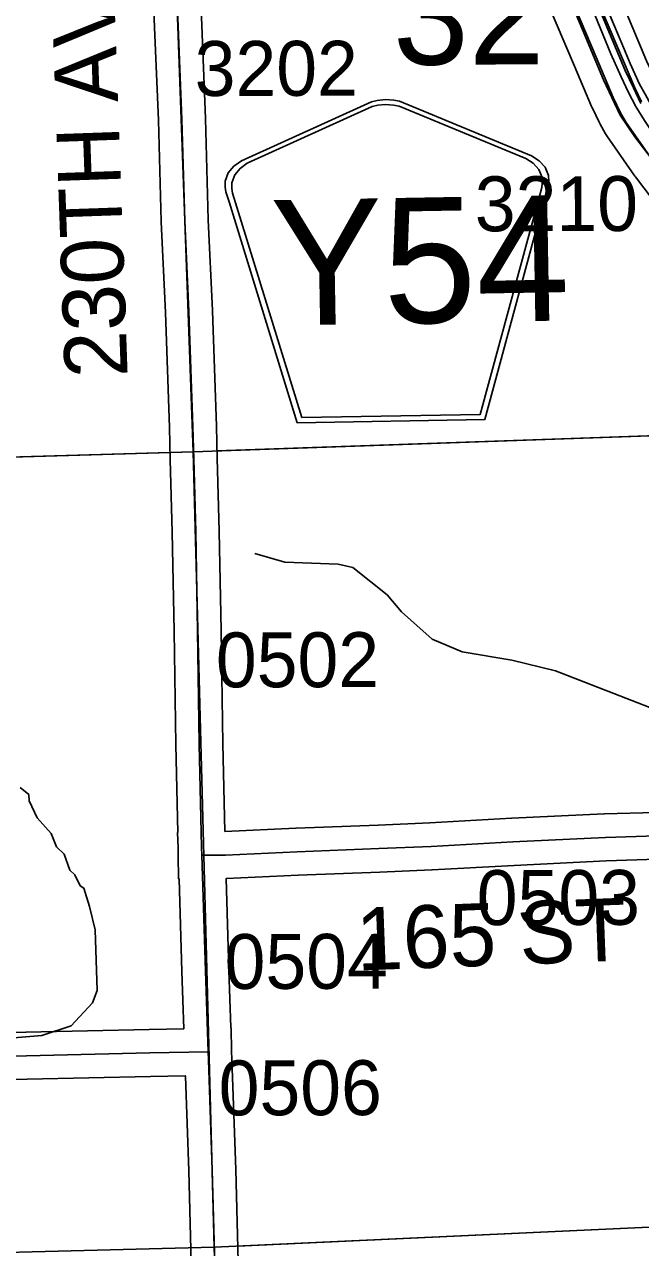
# Model space of a CAD drawing. Extents: x 128.7 to 185.5, y -21.4 to 12.6.
# Drawn here: x 146.785 to 147.571, y -2.33 to -0.77 of the extents above; entities that cross this region are included whole.
import ezdxf

# ---------------------------------------------------------------- set-up
doc = ezdxf.new("R2010")
doc.units = 0
for name, color, linetype in [('tdCoDivCarto', 7, 'Continuous'), ('tdCoHydroRiver', 7, 'Continuous'), ('tdCoPriCL', 7, 'Continuous'), ('tdCoPriDiv', 7, 'Continuous'), ('tdCoPrimary', 7, 'Continuous'), ('tdCoSecRdNmbr', 7, 'Continuous'), ('tdCoSecRdTxt', 7, 'Continuous'), ('tdCoSecRteBand', 7, 'Continuous'), ('tdCoSecRteCL', 7, 'Continuous'), ('tdCoSectLine', 7, 'Continuous'), ('tdCoSectLinePart', 7, 'Continuous'), ('tdCoSectNmbr', 7, 'Continuous'), ('tdCoShieldCoRte', 7, 'Continuous'), ('tdCoSurfAsphalt', 7, 'Continuous'), ('tdCoSurfConc', 7, 'Continuous'), ('tdCoSurfGravel', 7, 'Continuous'), ('tdCoTwpBndry', 7, 'Continuous'), ('tdCoTwpBndryShd', 7, 'Continuous')]:
    doc.layers.add(name, color=color, linetype=linetype)

msp = doc.modelspace()

# ---------------------------------------------------------------- linework, layer by layer
at = {"layer": 'tdCoDivCarto'}
for p, q in [((147.5452, -0.7892), (147.5067, -0.6979)), ((147.5064, -0.7413), (147.5336, -0.8074)), ((147.5582, -0.82), (147.5452, -0.7892)), ((147.5336, -0.8074), (147.5464, -0.8367)), ((147.5701, -0.8464), (147.5582, -0.82)), ((147.5464, -0.8367), (147.5555, -0.8562)), ((147.5555, -0.8562), (147.5659, -0.8754)), ((147.577, -0.859), (147.5701, -0.8464)), ((147.5659, -0.8754), (147.577, -0.8937))]:
    msp.add_line(p, q, dxfattribs=at)
for points in [[(147.6164, -0.9173), (147.6066, -0.9056), (147.5878, -0.8785), (147.577, -0.859), (147.5701, -0.8464), (147.5582, -0.82), (147.5452, -0.7892), (147.5067, -0.6979), (147.4581, -0.5808), (147.4063, -0.4577), (147.3905, -0.4198), (147.3686, -0.3695), (147.336, -0.3002), (147.3334, -0.2952), (147.3224, -0.2744), (147.3219, -0.2734)], [(147.6168, -0.9178), (147.6066, -0.9056), (147.5878, -0.8785), (147.577, -0.859), (147.5701, -0.8464), (147.5582, -0.82), (147.5452, -0.7892), (147.5067, -0.6979), (147.4581, -0.5808), (147.4063, -0.4577), (147.3905, -0.4198), (147.3686, -0.3695), (147.336, -0.3002), (147.3334, -0.2952), (147.3224, -0.2744), (147.3222, -0.2739)], [(147.6168, -0.9178), (147.6066, -0.9056), (147.5878, -0.8785), (147.577, -0.859), (147.5701, -0.8464), (147.5582, -0.82), (147.5452, -0.7892), (147.5067, -0.6979), (147.4581, -0.5808), (147.4063, -0.4577), (147.3905, -0.4198), (147.3686, -0.3695), (147.336, -0.3002), (147.3334, -0.2952), (147.3224, -0.2744), (147.3222, -0.2739)], [(147.3063, -0.2813), (147.3073, -0.2834), (147.3172, -0.3037), (147.36, -0.3923), (147.3898, -0.4633), (147.4487, -0.6037), (147.5064, -0.7413), (147.5336, -0.8074), (147.5464, -0.8367), (147.5555, -0.8562), (147.5659, -0.8754), (147.577, -0.8937), (147.5891, -0.9117), (147.6019, -0.9272), (147.6035, -0.9289)], [(147.3063, -0.2813), (147.3073, -0.2834), (147.3172, -0.3037), (147.36, -0.3923), (147.3898, -0.4633), (147.4487, -0.6037), (147.5064, -0.7413), (147.5336, -0.8074), (147.5464, -0.8367), (147.5555, -0.8562), (147.5659, -0.8754), (147.577, -0.8937), (147.5891, -0.9117), (147.6019, -0.9272), (147.6035, -0.9289)], [(147.3063, -0.2813), (147.3073, -0.2834), (147.3172, -0.3037), (147.36, -0.3923), (147.3898, -0.4633), (147.4487, -0.6037), (147.5064, -0.7413), (147.5336, -0.8074), (147.5464, -0.8367), (147.5555, -0.8562), (147.5659, -0.8754), (147.577, -0.8937), (147.5891, -0.9117), (147.6019, -0.9272), (147.6035, -0.9289)]]:
    msp.add_lwpolyline(points, dxfattribs=at)
at = {"layer": 'tdCoHydroRiver'}
for points in [[(147.0792, -1.4447), (147.1174, -1.4561), (147.1854, -1.4586), (147.2044, -1.4627), (147.2482, -1.4976), (147.2662, -1.5191), (147.3053, -1.5541), (147.3437, -1.5702), (147.4071, -1.5807), (147.4628, -1.5947), (147.5907, -1.6441)], [(146.7413, -2.065), (146.8074, -2.0596), (146.8449, -2.0473), (146.8723, -2.018), (146.8781, -2.0021), (146.8756, -1.9248), (146.8683, -1.8951), (146.8612, -1.8716), (146.8564, -1.8686), (146.8496, -1.8547), (146.8431, -1.8486), (146.8361, -1.8283), (146.8263, -1.8191), (146.8195, -1.802), (146.8014, -1.7821), (146.7913, -1.7603), (146.791, -1.7524), (146.7797, -1.7433)]]:
    msp.add_lwpolyline(points, dxfattribs=at)
at = {"layer": 'tdCoPriCL'}
msp.add_lwpolyline([(147.5717, -0.8708), (147.5622, -0.851), (147.5516, -0.8286), (147.4775, -0.652)], dxfattribs=at)
at = {"layer": 'tdCoPriDiv'}
for points in [[(147.3928, -0.371), (147.579, -0.8164), (147.5978, -0.8559), (147.6129, -0.8786), (147.6321, -0.9035), (147.6678, -0.9423), (147.6982, -0.9729), (147.8777, -1.14), (147.9686, -1.2263), (148.0069, -1.2667), (148.1281, -1.3755), (148.1716, -1.4222), (148.212, -1.4595), (148.2673, -1.5153), (148.3718, -1.6364), (148.3852, -1.6531), (148.4074, -1.6749), (148.4291, -1.6998), (148.5916, -1.8781), (148.6537, -1.9494), (148.8254, -2.1376), (148.9044, -2.2142), (148.9817, -2.2801), (149.0338, -2.3311)], [(148.991, -2.3732), (148.9415, -2.3246), (148.8636, -2.2582), (148.7824, -2.1795), (148.609, -1.9894), (148.5466, -1.9178), (148.3856, -1.7412), (148.3637, -1.7161), (148.3406, -1.6934), (148.3254, -1.6745), (148.2233, -1.5562), (148.1703, -1.5027), (148.1292, -1.4647), (148.086, -1.4184), (147.9648, -1.3095), (147.9262, -1.2688), (147.8364, -1.1835), (147.6566, -1.0162), (147.6252, -0.9846), (147.5863, -0.9424), (147.564, -0.9136), (147.5455, -0.8856), (147.5242, -0.8408), (147.3379, -0.3953)]]:
    msp.add_lwpolyline(points, dxfattribs=at)
at = {"layer": 'tdCoPrimary'}
for points in [[(147.6168, -0.9178), (147.6066, -0.9056), (147.5878, -0.8785), (147.577, -0.859), (147.5701, -0.8464), (147.5582, -0.82), (147.5452, -0.7892), (147.5067, -0.6979), (147.4581, -0.5808), (147.4063, -0.4577), (147.3905, -0.4198), (147.3686, -0.3695), (147.336, -0.3002), (147.3334, -0.2952), (147.3224, -0.2744), (147.3222, -0.2739)], [(147.6168, -0.9178), (147.6066, -0.9056), (147.5878, -0.8785), (147.577, -0.859), (147.5701, -0.8464), (147.5582, -0.82), (147.5452, -0.7892), (147.5067, -0.6979), (147.4581, -0.5808), (147.4063, -0.4577), (147.3905, -0.4198), (147.3686, -0.3695), (147.336, -0.3002), (147.3334, -0.2952), (147.3224, -0.2744), (147.3222, -0.2739)], [(147.3063, -0.2813), (147.3073, -0.2834), (147.3172, -0.3037), (147.36, -0.3923), (147.3898, -0.4633), (147.4487, -0.6037), (147.5064, -0.7413), (147.5336, -0.8074), (147.5464, -0.8367), (147.5555, -0.8562), (147.5659, -0.8754), (147.577, -0.8937), (147.5891, -0.9117), (147.6019, -0.9272), (147.6035, -0.9289)], [(147.3063, -0.2813), (147.3073, -0.2834), (147.3172, -0.3037), (147.36, -0.3923), (147.3898, -0.4633), (147.4487, -0.6037), (147.5064, -0.7413), (147.5336, -0.8074), (147.5464, -0.8367), (147.5555, -0.8562), (147.5659, -0.8754), (147.577, -0.8937), (147.5891, -0.9117), (147.6019, -0.9272), (147.6035, -0.9289)], [(147.577, -0.859), (147.5701, -0.8464), (147.5582, -0.82), (147.5452, -0.7892), (147.5067, -0.6979)], [(147.5064, -0.7413), (147.5336, -0.8074), (147.5464, -0.8367), (147.5555, -0.8562), (147.5659, -0.8754), (147.577, -0.8937)]]:
    msp.add_lwpolyline(points, dxfattribs=at)
at = {"layer": 'tdCoSecRteBand'}
for points in [[(146.6476, -2.0588), (146.7872, -2.0554), (146.7872, -2.0554), (146.7872, -2.0554), (146.9446, -2.0519), (146.9446, -2.0519), (146.9446, -2.0519), (146.9886, -2.051), (146.9862, -1.9781), (146.9862, -1.9781), (146.9862, -1.9781), (146.9825, -1.8597), (146.9817, -1.8597), (146.9816, -1.8301), (146.9813, -1.8205), (146.9813, -1.8204), (146.9813, -1.8203), (146.9806, -1.8005), (146.9808, -1.8005), (146.9783, -1.6888), (146.9783, -1.6887), (146.9783, -1.6886), (146.9761, -1.5441), (146.9739, -1.4178), (146.9713, -1.325), (146.9702, -1.2843), (146.9652, -1.1374), (146.9598, -1.0219), (146.9598, -1.0217), (146.9598, -1.0214), (146.9561, -0.8921), (146.9514, -0.7739), (146.9465, -0.6496)], [(147.0065, -0.6473), (147.0114, -0.7715), (147.0114, -0.7715), (147.0161, -0.8899), (147.0161, -0.89), (147.0161, -0.8902), (147.0198, -1.0194), (147.0252, -1.1348), (147.0252, -1.135), (147.0252, -1.1352), (147.0301, -1.2824), (147.0301, -1.2825), (147.0301, -1.2826), (147.0313, -1.3233), (147.0338, -1.4163), (147.0338, -1.4164), (147.0338, -1.4166), (147.0361, -1.5431), (147.0361, -1.5431), (147.0361, -1.5431), (147.0383, -1.6875), (147.0408, -1.7994)], [(147.4957, -0.6899), (147.5424, -0.7999), (147.5424, -0.7999), (147.5424, -0.8), (147.5639, -0.8508), (147.5725, -0.8688)], [(147.5979, -1.0081), (147.5647, -0.9644), (147.5643, -0.9639), (147.564, -0.9634), (147.5282, -0.9121), (147.5273, -0.9109), (147.5266, -0.9096), (147.5197, -0.8973), (147.5192, -0.8965), (147.5188, -0.8956), (147.5095, -0.8762), (147.5091, -0.8755), (147.5089, -0.8748), (147.4872, -0.8233), (147.4403, -0.7131)], [(147.0408, -1.7994), (147.1317, -1.7952), (147.1318, -1.7952), (147.1319, -1.7952), (147.2364, -1.7912), (147.3025, -1.7885), (147.4068, -1.7826), (147.4069, -1.7826), (147.4071, -1.7826), (147.5249, -1.777), (147.5252, -1.7769), (147.5255, -1.7769), (147.5905, -1.775)], [(147.5926, -1.8349), (147.5276, -1.8369), (147.4101, -1.8426), (147.3056, -1.8485), (147.3054, -1.8485), (147.3052, -1.8485), (147.2388, -1.8512), (147.2388, -1.8512), (147.2387, -1.8512), (147.1343, -1.8551), (147.0429, -1.8593), (147.0425, -1.8594), (147.0462, -1.9762), (147.0486, -2.0494), (147.0486, -2.0497), (147.0489, -2.0497), (147.0495, -2.0795), (147.0499, -2.0896), (147.0548, -2.2303), (147.0548, -2.2304), (147.0548, -2.2305), (147.059, -2.3814)], [(146.999, -2.3831), (146.9948, -2.2323), (146.9906, -2.1113), (146.9905, -2.1113), (146.9905, -2.111), (146.9459, -2.1119), (146.7886, -2.1154), (146.6493, -2.1188)]]:
    msp.add_lwpolyline(points, dxfattribs=at)
at = {"layer": 'tdCoSecRteCL'}
for points in [[(147.0116, -1.8295), (147.0112, -1.8195), (147.0083, -1.6881), (147.0061, -1.5436), (147.0038, -1.4171), (147.0013, -1.3242), (147.0001, -1.2834), (146.9952, -1.1362), (146.9898, -1.0205), (146.9861, -0.8911), (146.9814, -0.7727), (146.9765, -0.6484), (146.9755, -0.621), (146.9708, -0.4903), (146.9659, -0.3732), (146.9646, -0.3123)], [(147.5886, -0.9463), (147.5528, -0.895), (147.5459, -0.8826), (147.5365, -0.8632), (147.5148, -0.8116), (147.4679, -0.7014)], [(147.0116, -1.8295), (147.0416, -1.8294), (147.1331, -1.8252), (147.2376, -1.8212), (147.304, -1.8185), (147.4085, -1.8126), (147.5264, -1.8069), (147.5917, -1.8049), (147.7264, -1.798), (147.8499, -1.7924), (147.935, -1.7894), (147.9439, -1.789)], [(147.0195, -2.0804), (147.0162, -1.9771), (147.0116, -1.8295)], [(146.0233, -2.1095), (146.0562, -2.1086), (146.2249, -2.1031), (146.3011, -2.1007), (146.4313, -2.097), (146.5258, -2.094), (146.6483, -2.0888), (146.7879, -2.0854), (146.9452, -2.0819), (147.0195, -2.0804)], [(147.0593, -3.3234), (147.0588, -3.3113), (147.0549, -3.1875), (147.0512, -3.093), (147.0473, -2.9574), (147.0431, -2.7949), (147.0381, -2.6681), (147.0339, -2.5221), (147.029, -2.3823), (147.0248, -2.2314), (147.0199, -2.0906), (147.0195, -2.0804)]]:
    msp.add_lwpolyline(points, dxfattribs=at)
at = {"layer": 'tdCoSectLine'}
for points in [[(146.9642, -0.3123), (147.0006, -1.3151)], [(147.0006, -1.3151), (147.9961, -1.2801)], [(146.001, -1.3445), (147.0006, -1.3151)], [(147.0006, -1.3151), (147.0272, -2.3297)], [(147.0272, -2.3297), (148.0268, -2.2837)], [(146.0324, -2.3549), (147.0272, -2.3297)], [(147.0272, -2.3297), (147.0589, -3.3234)]]:
    msp.add_lwpolyline(points, dxfattribs=at)
at = {"layer": 'tdCoSectLinePart'}
for points in [[(147.0306, -1.3141), (147.9961, -1.2801)], [(146.0312, -1.3436), (146.9704, -1.316)], [(147.057, -2.3283), (147.9969, -2.2851)]]:
    msp.add_lwpolyline(points, dxfattribs=at)
at = {"layer": 'tdCoShieldCoRte'}
for points in [[(147.1333, -1.278), (147.0465, -0.9965), (147.0424, -0.9834), (147.0415, -0.9776), (147.0414, -0.9698), (147.0454, -0.9594), (147.0526, -0.9508), (147.062, -0.9439), (147.228, -0.8687), (147.2355, -0.8669), (147.2459, -0.8658), (147.2564, -0.8665), (147.2639, -0.868), (147.4324, -0.9375), (147.4421, -0.944), (147.4495, -0.9523), (147.4539, -0.9626), (147.4541, -0.9704), (147.4535, -0.9763), (147.4498, -0.9895), (147.3728, -1.2738)], [(147.1391, -1.2715), (147.0546, -0.9977), (147.0506, -0.9851), (147.0498, -0.9795), (147.0497, -0.972), (147.0536, -0.962), (147.0604, -0.9537), (147.0695, -0.9472), (147.2288, -0.8749), (147.236, -0.8732), (147.246, -0.8722), (147.256, -0.8729), (147.2633, -0.8743), (147.4251, -0.941), (147.4344, -0.9472), (147.4415, -0.9552), (147.4457, -0.9651), (147.4459, -0.9726), (147.4453, -0.9782), (147.4418, -0.9909), (147.3668, -1.2675)]]:
    msp.add_lwpolyline(points, close=True, dxfattribs=at)
at = {"layer": 'tdCoSurfAsphalt'}
msp.add_lwpolyline([(147.5365, -0.8632), (147.5148, -0.8116), (147.4679, -0.7014), (147.4504, -0.6582), (147.3962, -0.5302), (147.3474, -0.4121), (147.3042, -0.3199), (147.3009, -0.3134)], dxfattribs=at)
at = {"layer": 'tdCoSurfConc'}
msp.add_lwpolyline([(147.828, -1.0267), (147.826, -1.0259), (147.7483, -0.9958), (147.7355, -0.9884), (147.7192, -0.9761), (147.7022, -0.9606), (147.6762, -0.9381), (147.6554, -0.958), (147.6431, -0.9696), (147.6218, -0.99), (147.5886, -0.9463), (147.5528, -0.895), (147.5459, -0.8826), (147.5365, -0.8632)], dxfattribs=at)
at = {"layer": 'tdCoSurfGravel'}
for points in [[(147.0013, -1.3242), (147.0001, -1.2834), (146.9952, -1.1362), (146.9898, -1.0205), (146.9861, -0.8911), (146.9814, -0.7727), (146.9765, -0.6484), (146.9755, -0.621), (146.9708, -0.4903), (146.9659, -0.3732), (146.9646, -0.3123)], [(147.029, -2.3823), (147.0248, -2.2314), (147.0199, -2.0906), (147.0195, -2.0804), (147.0162, -1.9771), (147.0116, -1.8295), (147.0112, -1.8195), (147.0083, -1.6881), (147.0061, -1.5436), (147.0038, -1.4171), (147.0013, -1.3242)], [(147.0116, -1.8295), (147.0416, -1.8294), (147.1331, -1.8252), (147.2376, -1.8212), (147.304, -1.8185), (147.4085, -1.8126), (147.5264, -1.8069), (147.5917, -1.8049)], [(145.4415, -2.1307), (145.545, -2.1261), (145.6397, -2.1248), (145.7317, -2.1202), (145.8234, -2.1165), (145.9334, -2.112), (146.0233, -2.1095), (146.0562, -2.1086), (146.2249, -2.1031), (146.3011, -2.1007), (146.4313, -2.097), (146.5258, -2.094), (146.6483, -2.0888), (146.7879, -2.0854), (146.9452, -2.0819), (147.0195, -2.0804)]]:
    msp.add_lwpolyline(points, dxfattribs=at)
at = {"layer": 'tdCoTwpBndry'}
for points in [[(147.9467, -1.2819), (147.0306, -1.3141)], [(146.9707, -1.316), (146.031, -1.3436)]]:
    msp.add_lwpolyline(points, dxfattribs=at)
at = {"layer": 'tdCoTwpBndryShd'}
msp.add_lwpolyline([(133.9673, -1.6731), (134.9785, -1.6501), (135.9787, -1.6285), (136.9783, -1.606), (136.9908, -1.6057), (137.9843, -1.5842), (138.9859, -1.5598), (139.9867, -1.5369), (141.001, -1.5077), (142.0055, -1.4764), (143.0036, -1.4478), (143.9967, -1.4154), (144.999, -1.3795), (146.001, -1.3445), (147.0006, -1.3151), (147.9961, -1.2801), (149.0001, -1.2471), (150.0007, -1.2153), (150.9999, -1.1762), (152.001, -1.1385), (152.9972, -1.0884), (154.0014, -1.05)], dxfattribs=at)

# ---------------------------------------------------------------- texts
at = {"layer": 'tdCoSecRdNmbr'}
for s, rotation, p in [('3202', 0.1117, (147.0025, -0.8613)), ('3210', 0.112, (147.3599, -1.0339)), ('0502', 0.1117, (147.0296, -1.6156)), ('0503', 0.112, (147.3624, -1.9188)), ('0504', 0.1117, (147.0407, -2.0003)), ('0506', 0.1117, (147.0331, -2.1615))]:
    msp.add_text(s, height=0.07, rotation=rotation, dxfattribs=at).set_placement(p)
at = {"layer": 'tdCoSecRdTxt'}
for s, rotation, p in [('230TH AVE', 92, (146.917, -1.2193)), ('165 ST', 2.1701, (147.2099, -1.9768))]:
    msp.add_text(s, height=0.08, rotation=rotation, dxfattribs=at).set_placement(p)
at = {"layer": 'tdCoSectNmbr'}
msp.add_text('32', height=0.13, rotation=0.1119, dxfattribs=at).set_placement((147.2555, -0.8214))
at = {"layer": 'tdCoShieldCoRte'}
msp.add_text('Y54', height=0.16, rotation=1, dxfattribs=at).set_placement((147.1012, -1.1542))

doc.saveas('drawing.dxf')
